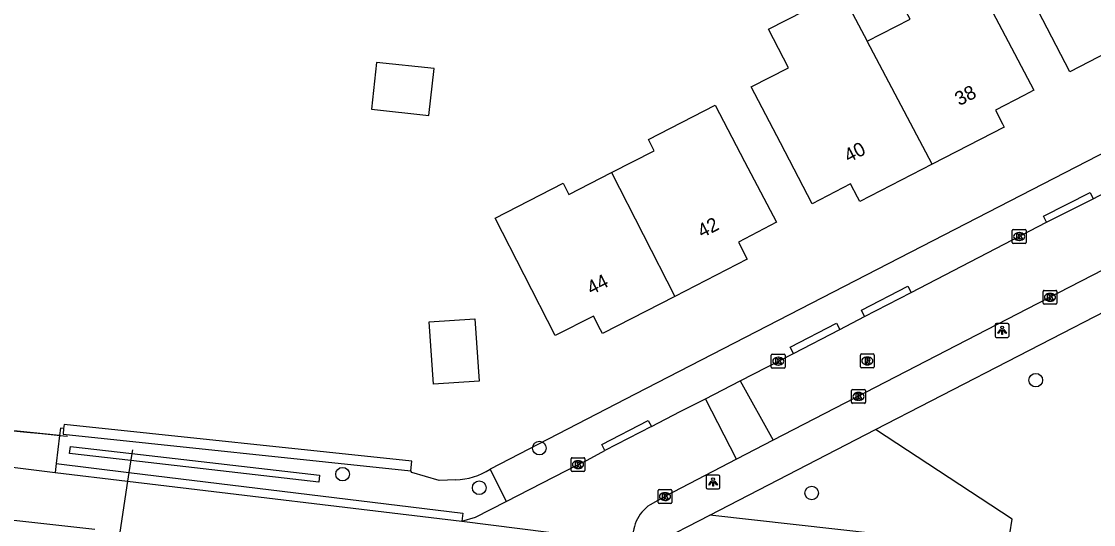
# Model space of a CAD drawing. Extents: x 160457 to 162082, y 388340 to 389736.
# Drawn here: x 161525.1 to 161602.2, y 388399.5 to 388435.7 of the extents above; entities that cross this region are included whole.
import ezdxf

# ---------------------------------------------------------------- set-up
doc = ezdxf.new("R2010")
doc.units = 0
for name, color, linetype in [('IMGEO_Berm_groen', 7, 'Continuous'), ('IMGEO_Boom', 7, 'Continuous'), ('IMGEO_Duiker', 7, 'Continuous'), ('IMGEO_Groenvoorziening', 7, 'Continuous'), ('IMGEO_Haag', 7, 'Continuous'), ('IMGEO_Kolk', 7, 'Continuous'), ('IMGEO_Lichtpunt', 7, 'Continuous'), ('IMGEO_Pand', 7, 'Continuous'), ('IMGEO_Pand_nummerreeks', 7, 'Continuous'), ('IMGEO_Rijbaan_lokaal_gesloten', 7, 'Continuous'), ('IMGEO_Rijbaan_lokaal_halfverhard', 7, 'Continuous'), ('IMGEO_Rijbaan_lokaal_open', 7, 'Continuous'), ('IMGEO_Rioolput', 7, 'Continuous'), ('IMGEO_Voetpad_open', 7, 'Continuous'), ('IMGEO_Waterloop', 7, 'Continuous')]:
    doc.layers.add(name, color=color, linetype=linetype)

msp = doc.modelspace()

# ---------------------------------------------------------------- linework, layer by layer
at = {"layer": 'IMGEO_Berm_groen'}
for points in [[(161528.116, 388406.401), (161527.885, 388406.426), (161527.823, 388405.908)], [(161556.333, 388402.706), (161555.149, 388402.668), (161553.176, 388403.243), (161553.097, 388403.36)], [(161596.037, 388397.764), (161574.609, 388400.175)]]:
    msp.add_lwpolyline(points, dxfattribs=at)
msp.add_arc((161556.149, 388407.69), 4.987, 272.11017, 302.22858, dxfattribs=at)
at = {"layer": 'IMGEO_Boom'}
for centre in [(161598.066, 388409.879), (161562.349, 388404.992), (161548.188, 388403.118), (161558.023, 388402.141), (161581.944, 388401.762)]:
    msp.add_circle(centre, 0.489, dxfattribs=at)
at = {"layer": 'IMGEO_Duiker'}
for points in [[(161523.411, 388406.355), (161523.577, 388406.338), (161525.469, 388406.146), (161526.552, 388406.036), (161528.107, 388405.879), (161528.39, 388405.85)], [(161533.064, 388404.871), (161533.024, 388404.607), (161532.817, 388403.24), (161532.724, 388402.619), (161532.168, 388398.944), (161532.078, 388398.345), (161531.825, 388396.673), (161531.785, 388396.41)]]:
    msp.add_lwpolyline(points, dxfattribs=at)
at = {"layer": 'IMGEO_Groenvoorziening'}
msp.add_lwpolyline([(161596.037, 388397.764), (161596.363, 388399.887), (161586.526, 388406.321)], dxfattribs=at)
at = {"layer": 'IMGEO_Haag'}
for points in [[(161528.116, 388406.401), (161528.074, 388406.003), (161553.097, 388403.36)], [(161553.097, 388403.36), (161553.171, 388404.056), (161528.148, 388406.699), (161528.116, 388406.401)]]:
    msp.add_lwpolyline(points, dxfattribs=at)
at = {"layer": 'IMGEO_Kolk'}
for p, q in [((161596.376, 388419.785), (161596.376, 388420.637)), ((161596.451, 388420.711), (161597.303, 388420.711)), ((161597.377, 388420.637), (161597.377, 388419.785)), ((161596.887, 388419.931), (161596.862, 388419.931)), ((161596.864, 388420.491), (161596.889, 388420.491)), ((161597.303, 388419.711), (161596.451, 388419.711)), ((161598.589, 388415.413), (161598.589, 388416.265)), ((161598.664, 388416.339), (161599.516, 388416.339)), ((161599.077, 388416.119), (161599.102, 388416.119)), ((161599.59, 388416.265), (161599.59, 388415.413)), ((161599.516, 388415.339), (161598.664, 388415.339)), ((161599.1, 388415.559), (161599.075, 388415.559)), ((161579.036, 388410.816), (161579.036, 388411.668)), ((161579.111, 388411.742), (161579.963, 388411.742)), ((161579.524, 388411.522), (161579.549, 388411.522)), ((161580.037, 388411.668), (161580.037, 388410.816)), ((161579.963, 388410.742), (161579.111, 388410.742)), ((161579.547, 388410.962), (161579.522, 388410.962)), ((161584.814, 388408.287), (161584.814, 388409.139)), ((161584.889, 388409.213), (161585.741, 388409.213)), ((161585.815, 388409.139), (161585.815, 388408.287)), ((161585.325, 388408.433), (161585.3, 388408.433)), ((161585.302, 388408.993), (161585.327, 388408.993)), ((161585.741, 388408.213), (161584.889, 388408.213)), ((161564.629, 388403.377), (161564.629, 388404.229)), ((161564.704, 388404.303), (161565.556, 388404.303)), ((161565.117, 388404.083), (161565.142, 388404.083)), ((161565.63, 388404.229), (161565.63, 388403.377)), ((161565.556, 388403.303), (161564.704, 388403.303)), ((161565.14, 388403.523), (161565.115, 388403.523)), ((161570.887, 388401.079), (161570.887, 388401.931)), ((161570.962, 388402.005), (161571.814, 388402.005)), ((161571.375, 388401.785), (161571.4, 388401.785)), ((161571.888, 388401.931), (161571.888, 388401.079)), ((161571.814, 388401.005), (161570.962, 388401.005)), ((161571.398, 388401.225), (161571.373, 388401.225))]:
    msp.add_line(p, q, dxfattribs=at)
for points in [[(161596.376, 388419.785), (161596.376, 388420.637)], [(161596.451, 388420.711), (161597.303, 388420.711)], [(161597.377, 388420.637), (161597.377, 388419.785)], [(161596.697, 388420.411), (161596.82, 388420.411), (161596.82, 388420.26), (161596.95, 388420.411), (161597.114, 388420.411), (161596.968, 388420.26), (161597.121, 388420.011), (161596.969, 388420.011), (161596.884, 388420.175), (161596.82, 388420.108), (161596.82, 388420.011), (161596.697, 388420.011), (161596.697, 388420.411)], [(161597.303, 388419.711), (161596.451, 388419.711)], [(161598.589, 388415.413), (161598.589, 388416.265)], [(161598.664, 388416.339), (161599.516, 388416.339)], [(161598.91, 388416.039), (161599.033, 388416.039), (161599.033, 388415.888), (161599.163, 388416.039), (161599.327, 388416.039), (161599.181, 388415.888), (161599.334, 388415.639), (161599.182, 388415.639), (161599.097, 388415.803), (161599.033, 388415.736), (161599.033, 388415.639), (161598.91, 388415.639), (161598.91, 388416.039)], [(161599.59, 388416.265), (161599.59, 388415.413)], [(161599.516, 388415.339), (161598.664, 388415.339)], [(161579.036, 388410.816), (161579.036, 388411.668)], [(161579.111, 388411.742), (161579.963, 388411.742)], [(161579.357, 388411.442), (161579.48, 388411.442), (161579.48, 388411.291), (161579.61, 388411.442), (161579.774, 388411.442), (161579.628, 388411.291), (161579.781, 388411.042), (161579.629, 388411.042), (161579.544, 388411.206), (161579.48, 388411.139), (161579.48, 388411.042), (161579.357, 388411.042), (161579.357, 388411.442)], [(161580.037, 388411.668), (161580.037, 388410.816)], [(161579.963, 388410.742), (161579.111, 388410.742)], [(161584.814, 388408.287), (161584.814, 388409.139)], [(161584.889, 388409.213), (161585.741, 388409.213)], [(161585.815, 388409.139), (161585.815, 388408.287)], [(161585.135, 388408.913), (161585.258, 388408.913), (161585.258, 388408.762), (161585.388, 388408.913), (161585.552, 388408.913), (161585.406, 388408.762), (161585.559, 388408.513), (161585.407, 388408.513), (161585.322, 388408.677), (161585.258, 388408.61), (161585.258, 388408.513), (161585.135, 388408.513), (161585.135, 388408.913)], [(161585.741, 388408.213), (161584.889, 388408.213)], [(161564.629, 388403.377), (161564.629, 388404.229)], [(161564.704, 388404.303), (161565.556, 388404.303)], [(161564.95, 388404.003), (161565.073, 388404.003), (161565.073, 388403.852), (161565.203, 388404.003), (161565.367, 388404.003), (161565.221, 388403.852), (161565.374, 388403.603), (161565.222, 388403.603), (161565.137, 388403.767), (161565.073, 388403.7), (161565.073, 388403.603), (161564.95, 388403.603), (161564.95, 388404.003)], [(161565.63, 388404.229), (161565.63, 388403.377)], [(161565.556, 388403.303), (161564.704, 388403.303)], [(161570.887, 388401.079), (161570.887, 388401.931)], [(161570.962, 388402.005), (161571.814, 388402.005)], [(161571.208, 388401.705), (161571.331, 388401.705), (161571.331, 388401.554), (161571.461, 388401.705), (161571.625, 388401.705), (161571.479, 388401.554), (161571.632, 388401.305), (161571.48, 388401.305), (161571.395, 388401.469), (161571.331, 388401.402), (161571.331, 388401.305), (161571.208, 388401.305), (161571.208, 388401.705)], [(161571.888, 388401.931), (161571.888, 388401.079)], [(161571.814, 388401.005), (161570.962, 388401.005)]]:
    msp.add_lwpolyline(points, dxfattribs=at)
for centre, start, end in [((161596.453, 388420.635), 91.55205, 178.44795), ((161596.453, 388420.635), 91.55205, 178.44795), ((161597.301, 388420.635), 1.55205, 88.44795), ((161597.301, 388420.635), 1.55205, 88.44795), ((161596.453, 388419.787), 181.55205, 268.44795), ((161596.453, 388419.787), 181.55205, 268.44795), ((161597.301, 388419.787), 271.55205, 358.44795), ((161597.301, 388419.787), 271.55205, 358.44795), ((161598.666, 388416.263), 91.55205, 178.44795), ((161598.666, 388416.263), 91.55205, 178.44795), ((161599.514, 388416.263), 1.55205, 88.44795), ((161599.514, 388416.263), 1.55205, 88.44795), ((161598.666, 388415.415), 181.55205, 268.44795), ((161598.666, 388415.415), 181.55205, 268.44795), ((161599.514, 388415.415), 271.55205, 358.44795), ((161599.514, 388415.415), 271.55205, 358.44795), ((161579.113, 388411.666), 91.55205, 178.44795), ((161579.113, 388411.666), 91.55205, 178.44795), ((161579.961, 388411.666), 1.55205, 88.44795), ((161579.961, 388411.666), 1.55205, 88.44795), ((161579.113, 388410.818), 181.55205, 268.44795), ((161579.113, 388410.818), 181.55205, 268.44795), ((161579.961, 388410.818), 271.55205, 358.44795), ((161579.961, 388410.818), 271.55205, 358.44795), ((161584.891, 388409.137), 91.55205, 178.44795), ((161584.891, 388409.137), 91.55205, 178.44795), ((161585.739, 388409.137), 1.55205, 88.44795), ((161585.739, 388409.137), 1.55205, 88.44795), ((161584.891, 388408.289), 181.55205, 268.44795), ((161584.891, 388408.289), 181.55205, 268.44795), ((161585.739, 388408.289), 271.55205, 358.44795), ((161585.739, 388408.289), 271.55205, 358.44795), ((161564.706, 388404.227), 91.55205, 178.44795), ((161564.706, 388404.227), 91.55205, 178.44795), ((161565.554, 388404.227), 1.55205, 88.44795), ((161565.554, 388404.227), 1.55205, 88.44795), ((161564.706, 388403.379), 181.55205, 268.44795), ((161564.706, 388403.379), 181.55205, 268.44795), ((161565.554, 388403.379), 271.55205, 358.44795), ((161565.554, 388403.379), 271.55205, 358.44795), ((161570.964, 388401.929), 91.55205, 178.44795), ((161570.964, 388401.929), 91.55205, 178.44795), ((161571.812, 388401.929), 1.55205, 88.44795), ((161571.812, 388401.929), 1.55205, 88.44795), ((161570.964, 388401.081), 181.55205, 268.44795), ((161570.964, 388401.081), 181.55205, 268.44795), ((161571.812, 388401.081), 271.55205, 358.44795), ((161571.812, 388401.081), 271.55205, 358.44795)]:
    msp.add_arc(centre, 0.0765, start, end, dxfattribs=at)
for centre, major_axis, ratio, start_param, end_param in [((161596.863, 388420.211), (-0.387, 0.002), 0.722429, 4.712389, 7.853982), ((161596.888, 388420.211), (-0.39, 0.002), 0.717154, 1.570796, 4.712389), ((161599.076, 388415.839), (-0.387, 0.002), 0.722429, 4.712389, 7.853982), ((161599.101, 388415.839), (-0.39, 0.002), 0.717154, 1.570796, 4.712389), ((161579.523, 388411.242), (-0.387, 0.002), 0.722429, 4.712389, 7.853982), ((161579.548, 388411.242), (-0.39, 0.002), 0.717154, 1.570796, 4.712389), ((161585.301, 388408.713), (-0.387, 0.002), 0.722429, 4.712389, 7.853982), ((161585.326, 388408.713), (-0.39, 0.002), 0.717154, 1.570796, 4.712389), ((161565.116, 388403.803), (-0.387, 0.002), 0.722429, 4.712389, 7.853982), ((161565.141, 388403.803), (-0.39, 0.002), 0.717154, 1.570796, 4.712389), ((161571.374, 388401.505), (-0.387, 0.002), 0.722429, 4.712389, 7.853982), ((161571.399, 388401.505), (-0.39, 0.002), 0.717154, 1.570796, 4.712389)]:
    msp.add_ellipse(centre, major_axis=major_axis, ratio=ratio, start_param=start_param, end_param=end_param, dxfattribs=at)
at = {"layer": 'IMGEO_Lichtpunt'}
for p, q in [((161595.147, 388413.86), (161595.147, 388413.053)), ((161595.147, 388413.86), (161595.147, 388413.053)), ((161596.049, 388413.955), (161595.241, 388413.955)), ((161596.049, 388413.955), (161595.241, 388413.955)), ((161596.143, 388413.053), (161596.143, 388413.86)), ((161596.143, 388413.053), (161596.143, 388413.86)), ((161595.241, 388412.959), (161596.049, 388412.959)), ((161595.241, 388412.959), (161596.049, 388412.959)), ((161574.345, 388402.956), (161574.345, 388402.149)), ((161574.345, 388402.956), (161574.345, 388402.149)), ((161575.247, 388403.051), (161574.439, 388403.051)), ((161575.247, 388403.051), (161574.439, 388403.051)), ((161575.341, 388402.149), (161575.341, 388402.956)), ((161575.341, 388402.149), (161575.341, 388402.956)), ((161574.439, 388402.055), (161575.247, 388402.055)), ((161574.439, 388402.055), (161575.247, 388402.055))]:
    msp.add_line(p, q, dxfattribs=at)
for points in [[(161595.521, 388413.524), (161595.56, 388413.496), (161595.372, 388413.234), (161595.334, 388413.261), (161595.521, 388413.524)], [(161595.623, 388413.476), (161595.67, 388413.476), (161595.67, 388413.154), (161595.623, 388413.154), (161595.623, 388413.476)], [(161595.733, 388413.496), (161595.771, 388413.523), (161595.958, 388413.261), (161595.919, 388413.233), (161595.733, 388413.496)], [(161574.719, 388402.62), (161574.758, 388402.592), (161574.57, 388402.33), (161574.532, 388402.357), (161574.719, 388402.62)], [(161574.821, 388402.572), (161574.868, 388402.572), (161574.868, 388402.25), (161574.821, 388402.25), (161574.821, 388402.572)], [(161574.931, 388402.592), (161574.969, 388402.619), (161575.156, 388402.357), (161575.117, 388402.329), (161574.931, 388402.592)]]:
    msp.add_lwpolyline(points, dxfattribs=at)
for centre in [(161595.646, 388413.658), (161574.844, 388402.754)]:
    msp.add_circle(centre, 0.0994, dxfattribs=at)
for centre, start, end in [((161595.241, 388413.86), 90, 180), ((161595.241, 388413.86), 90, 180), ((161596.049, 388413.86), 0, 90), ((161596.049, 388413.86), 0, 90), ((161595.241, 388413.053), 180, 270), ((161595.241, 388413.053), 180, 270), ((161596.049, 388413.053), 270, 0), ((161596.049, 388413.053), 270, 360), ((161574.439, 388402.956), 90, 180), ((161574.439, 388402.956), 90, 180), ((161575.247, 388402.956), 0, 90), ((161575.247, 388402.956), 0, 90), ((161574.439, 388402.149), 180, 270), ((161574.439, 388402.149), 180, 270), ((161575.247, 388402.149), 270, 0), ((161575.247, 388402.149), 270, 360)]:
    msp.add_arc(centre, 0.0946, start, end, dxfattribs=at)
at = {"layer": 'IMGEO_Pand'}
for points in [[(161609.101, 388434.901), (161603.895, 388432.235), (161603.758, 388432.489), (161603.253, 388433.466), (161600.511, 388432.05), (161598.245, 388436.44), (161596.138, 388440.521), (161601.029, 388443.037), (161601.441, 388442.236), (161604.509, 388443.814)], [(161585.946, 388434.266), (161589.018, 388435.846), (161588.606, 388436.646), (161593.497, 388439.162), (161595.624, 388435.108), (161597.919, 388430.733), (161597.199, 388430.356), (161595.166, 388429.29), (161595.677, 388428.316), (161595.8, 388428.068), (161590.604, 388425.407)], [(161590.604, 388425.407), (161585.4, 388422.742), (161585.243, 388423.037), (161584.732, 388424.011), (161581.983, 388422.57), (161579.69, 388426.945), (161577.579, 388430.974), (161580.263, 388432.355), (161578.837, 388435.127), (161584.074, 388437.822), (161585.946, 388434.266)], [(161590.604, 388425.407), (161585.946, 388434.266)], [(161554.768, 388432.286), (161550.633, 388432.74), (161550.262, 388429.368), (161554.398, 388428.913), (161554.768, 388432.286)], [(161567.539, 388424.808), (161570.619, 388426.382), (161570.209, 388427.183), (161575.001, 388429.648), (161577.117, 388425.616), (161579.412, 388421.242), (161576.672, 388419.804), (161577.311, 388418.573), (161572.101, 388415.906)], [(161572.101, 388415.906), (161566.885, 388413.236), (161566.749, 388413.491), (161566.238, 388414.491), (161563.483, 388413.083), (161561.245, 388417.461), (161559.162, 388421.536), (161564.058, 388424.039), (161564.467, 388423.238), (161567.539, 388424.808)], [(161567.539, 388424.808), (161572.101, 388415.906)], [(161557.715, 388414.291), (161558.016, 388409.81), (161554.73, 388409.589), (161554.429, 388414.07), (161557.715, 388414.291)]]:
    msp.add_lwpolyline(points, dxfattribs=at)
at = {"layer": 'IMGEO_Rijbaan_lokaal_gesloten'}
for points in [[(161523.66, 388403.711), (161527.503, 388403.247)], [(161527.503, 388403.247), (161532.724, 388402.619), (161556.773, 388399.726)], [(161530.352, 388399.144), (161520.419, 388400.235)], [(161556.773, 388399.726), (161569.105, 388398.186)]]:
    msp.add_lwpolyline(points, dxfattribs=at)
at = {"layer": 'IMGEO_Rijbaan_lokaal_halfverhard'}
for points in [[(161527.579, 388403.877), (161527.503, 388403.247)], [(161527.579, 388403.877), (161532.817, 388403.24), (161556.838, 388400.317), (161556.773, 388399.726)]]:
    msp.add_lwpolyline(points, dxfattribs=at)
at = {"layer": 'IMGEO_Rijbaan_lokaal_open'}
for points in [[(161631.927, 388432.766), (161628.537, 388431.019), (161618.106, 388425.634), (161598.91, 388415.748), (161584.331, 388408.215), (161579.18, 388405.575)], [(161602.196, 388422.934), (161604.428, 388424.106)], [(161598.85, 388421.233), (161602.196, 388422.934)], [(161589.102, 388416.196), (161598.85, 388421.233)], [(161585.754, 388414.466), (161589.102, 388416.196)], [(161583.958, 388413.529), (161585.754, 388414.466)], [(161580.632, 388411.807), (161583.958, 388413.529)], [(161576.787, 388409.825), (161580.632, 388411.807)], [(161574.297, 388408.533), (161576.787, 388409.825)], [(161576.787, 388409.825), (161579.18, 388405.575)], [(161570.407, 388406.542), (161572.48, 388407.625), (161574.297, 388408.533)], [(161576.534, 388404.203), (161574.297, 388408.533)], [(161570.407, 388406.542), (161567.07, 388404.819)], [(161579.18, 388405.575), (161576.534, 388404.203)], [(161559.969, 388401.151), (161565.13, 388403.802), (161565.788, 388404.134), (161567.07, 388404.819)], [(161576.534, 388404.203), (161571.428, 388401.528), (161570.317, 388400.923)], [(161556.773, 388399.726), (161557.749, 388400.03), (161559.969, 388401.151)]]:
    msp.add_lwpolyline(points, dxfattribs=at)
msp.add_arc((161571.879, 388398.595), 2.804, 123.85206, 188.37844, dxfattribs=at)
at = {"layer": 'IMGEO_Rioolput'}
for p, q in [((161585.445, 388410.837), (161585.445, 388411.689)), ((161585.52, 388411.763), (161586.372, 388411.763)), ((161585.933, 388411.543), (161585.958, 388411.543)), ((161586.446, 388411.689), (161586.446, 388410.837)), ((161586.372, 388410.763), (161585.52, 388410.763)), ((161585.956, 388410.983), (161585.931, 388410.983))]:
    msp.add_line(p, q, dxfattribs=at)
for points in [[(161585.445, 388410.837), (161585.445, 388411.689)], [(161585.52, 388411.763), (161586.372, 388411.763)], [(161586.034, 388411.461), (161585.782, 388411.463), (161585.782, 388411.063)], [(161585.96, 388411.382), (161585.906, 388411.382), (161585.906, 388411.301)], [(161586.446, 388411.689), (161586.446, 388410.837)], [(161586.372, 388410.763), (161585.52, 388410.763)], [(161585.782, 388411.063), (161585.906, 388411.063), (161585.906, 388411.225), (161585.917, 388411.225)], [(161585.906, 388411.301), (161585.958, 388411.301)], [(161585.964, 388411.196), (161586.035, 388411.063), (161586.175, 388411.063), (161586.11, 388411.189)]]:
    msp.add_lwpolyline(points, dxfattribs=at)
for centre, radius, start, end in [((161585.522, 388411.687), 0.0765, 91.55205, 178.44795), ((161585.522, 388411.687), 0.0765, 91.55205, 178.44795), ((161585.966, 388411.286), 0.0964, 77.00612, 93.18647), ((161585.98, 388411.343), 0.0378, 276.66336, 79.67722), ((161586.033, 388411.351), 0.109, 350.36119, 89.41601), ((161586.37, 388411.687), 0.0765, 1.55205, 88.44795), ((161586.37, 388411.687), 0.0765, 1.55205, 88.44795), ((161585.522, 388410.839), 0.0765, 181.55205, 268.44795), ((161585.522, 388410.839), 0.0765, 181.55205, 268.44795), ((161585.916, 388411.172), 0.0533, 26.02933, 88.69889), ((161585.942, 388411.49), 0.19, 274.7715, 282.96867), ((161586.031, 388411.351), 0.112, 277.58423, 350.98172), ((161586.015, 388411.136), 0.108, 29.51342, 73.79051), ((161586.37, 388410.839), 0.0765, 271.55205, 358.44795), ((161586.37, 388410.839), 0.0765, 271.55205, 358.44795)]:
    msp.add_arc(centre, radius, start, end, dxfattribs=at)
for centre, major_axis, ratio, start_param, end_param in [((161585.932, 388411.263), (-0.387, 0.002), 0.722429, 4.712389, 7.853982), ((161585.957, 388411.263), (-0.39, 0.002), 0.717154, 1.570796, 4.712389)]:
    msp.add_ellipse(centre, major_axis=major_axis, ratio=ratio, start_param=start_param, end_param=end_param, dxfattribs=at)
at = {"layer": 'IMGEO_Voetpad_open'}
for points in [[(161647.684, 388449.299), (161569.248, 388408.86), (161558.809, 388403.471)], [(161586.526, 388406.321), (161590.543, 388408.393), (161604.685, 388415.682), (161610.667, 388418.758), (161620.982, 388424.116), (161630.192, 388428.807)], [(161598.85, 388421.233), (161598.624, 388421.678), (161601.97, 388423.379), (161602.196, 388422.934)], [(161585.754, 388414.466), (161585.525, 388414.91), (161588.873, 388416.64), (161589.102, 388416.196)], [(161580.632, 388411.807), (161580.403, 388412.251), (161583.729, 388413.973), (161583.958, 388413.529)], [(161567.07, 388404.819), (161566.841, 388405.263), (161570.178, 388406.986), (161570.407, 388406.542)], [(161527.823, 388405.908), (161524.085, 388406.286)], [(161574.609, 388400.175), (161586.526, 388406.321)], [(161527.823, 388405.908), (161527.579, 388403.877)], [(161558.809, 388403.471), (161559.969, 388401.151)], [(161570.606, 388398.11), (161574.609, 388400.175)]]:
    msp.add_lwpolyline(points, dxfattribs=at)
at = {"layer": 'IMGEO_Waterloop'}
msp.add_lwpolyline([(161546.535, 388403.056), (161546.475, 388402.539), (161532.946, 388404.092), (161528.549, 388404.597), (161528.608, 388405.114), (161533.024, 388404.607), (161546.535, 388403.056)], dxfattribs=at)

# ---------------------------------------------------------------- texts
at = {"layer": 'IMGEO_Pand_nummerreeks'}
for s, rotation, p in [('38', 27.12382, (161592.564, 388429.585)), ('40', 27.12382, (161584.596, 388425.504)), ('42', 27.19831, (161574.051, 388420.083)), ('44', 27.19831, (161566.09, 388415.993))]:
    msp.add_text(s, height=1, rotation=rotation, dxfattribs=at).set_placement(p)

doc.saveas('drawing.dxf')
